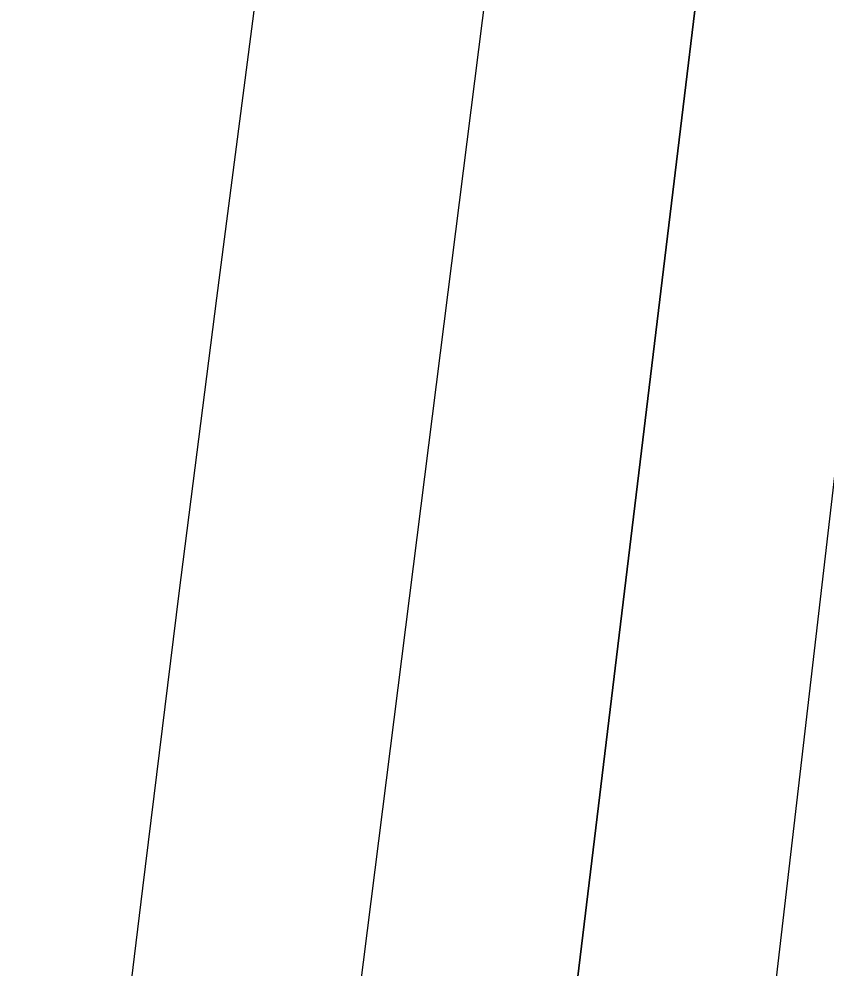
# Model space of a CAD drawing. Extents: x 3297716 to 3335574, y 688621 to 713991.
# Drawn here: x 3324698.4 to 3324806.1, y 702961.7 to 703088.3 of the extents above; entities that cross this region are included whole.
import ezdxf

# ---------------------------------------------------------------- set-up
doc = ezdxf.new("R2010")
doc.units = 0
for name, color, linetype in [('V-RIVR-EDGE', 7, 'Continuous'), ('V-TOPO-DPTH', 7, 'Continuous'), ('V-TOPO-MINR', 7, 'Continuous')]:
    doc.layers.add(name, color=color, linetype=linetype)

msp = doc.modelspace()

# ---------------------------------------------------------------- linework, layer by layer
at = {"layer": 'V-RIVR-EDGE'}
msp.add_spline([(3324700.301933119, 701692.2138126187), (3324707.7794614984, 701736.404862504), (3324708.992727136, 701756.5676173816), (3324710.581327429, 701771.6880054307), (3324714.8883676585, 701788.3528834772), (3324722.340005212, 701822.0733169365), (3324727.054024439, 701846.4932482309), (3324726.7007449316, 701860.4550290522), (3324727.504154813, 701871.6993288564), (3324731.0231278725, 701883.3247168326), (3324734.9299015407, 701894.9491458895), (3324738.0697042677, 701910.0656982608), (3324740.847597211, 701935.6538259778), (3324742.080041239, 701963.5725930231), (3324744.0765794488, 701986.8358349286), (3324750.350431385, 702014.7421360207), (3324758.1879517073, 702047.6860093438), (3324765.993827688, 702067.8324625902), (3324770.6915452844, 702085.6597835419), (3324776.5919804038, 702119.3840526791), (3324778.9993332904, 702151.9535502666), (3324775.9304906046, 702165.5342429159), (3324775.9467922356, 702172.1268532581), (3324776.7473253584, 702182.2077512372), (3324782.215849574, 702198.0941513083), (3324784.5656672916, 702207.3956123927), (3324787.3128748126, 702220.5741206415), (3324790.8385603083, 702234.9141128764), (3324790.481445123, 702247.3246912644), (3324788.577922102, 702261.678108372), (3324792.8801677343, 702276.4039833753), (3324795.231903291, 702286.4810456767), (3324796.0449023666, 702301.6033515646), (3324796.0957250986, 702322.1567838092), (3324796.5813354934, 702361.7114869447), (3324797.035301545, 702388.4687700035), (3324797.077494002, 702405.5319967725), (3324798.278293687, 702420.6533437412), (3324800.2374340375, 702428.7923619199), (3324800.2508589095, 702434.2215704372), (3324799.1200603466, 702447.4096678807), (3324799.1334852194, 702452.8388763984), (3324801.4871386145, 702463.6915399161), (3324801.896994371, 702472.6099949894), (3324804.66625704, 702494.7079172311), (3324803.1697130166, 702516.8163875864), (3324800.10182925, 702530.7848808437), (3324799.3741740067, 702550.1768291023), (3324800.98003485, 702572.2776281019), (3324801.7968696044, 702588.9511364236), (3324801.837144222, 702605.2387619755), (3324799.9182784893, 702613.387369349), (3324799.562122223, 702626.1857483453), (3324799.612944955, 702646.7391805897), (3324796.532595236, 702655.6662659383), (3324796.5536914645, 702664.1978793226), (3324795.866310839, 702699.8774531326), (3324799.072279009, 702741.7522474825), (3324804.983262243, 702779.7423233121), (3324812.050934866, 702815.0149181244), (3324811.682312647, 702822.7718892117), (3324810.2183718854, 702858.0655802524), (3324812.6094231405, 702884.0424674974), (3324819.674219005, 702918.1516604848), (3324824.797135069, 702951.1022462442), (3324831.50193899, 702996.458615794), (3324832.3312396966, 703018.1735320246), (3324835.504604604, 703046.8631056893), (3324839.4804204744, 703086.4091785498), (3324850.095833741, 703144.94117959), (3324857.5570604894, 703182.5396191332), (3324864.237891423, 703218.2009734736), (3324872.5408848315, 703282.5557371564), (3324900.8250001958, 703429.0753249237), (3324908.271843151, 703460.8567553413), (3324916.4645608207, 703480.6144490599), (3324923.860581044, 703491.8424472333), (3324931.2613958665, 703505.0094484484), (3324939.4656205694, 703529.4207494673), (3324949.6414515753, 703567.0124765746), (3324957.4981502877, 703607.7123620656), (3324964.9689662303, 703649.1888076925), (3324975.976015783, 703709.2710522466), (3324982.5705439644, 703710.0303518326), (3324987.2356582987, 703714.6724520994), (3324987.2864810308, 703735.2258843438), (3324987.719350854, 703753.4515540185), (3324992.414191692, 703770.1154731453), (3324995.530980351, 703775.9248109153), (3325004.455188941, 703777.8417588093), (3325009.500432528, 703779.3804952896), (3325011.062183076, 703783.6424663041), (3325012.633522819, 703791.7824434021), (3325016.9702895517, 703820.4691403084), (3325016.603585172, 703829.0017126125), (3325013.9311733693, 703846.0716518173), (3325008.934834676, 703864.3107463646), (3325004.691083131, 703873.240708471), (3325006.260505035, 703880.6050843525), (3325008.992369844, 703887.5787828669), (3325017.914660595, 703888.7201295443), (3325028.384318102, 703888.3064381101), (3325034.209957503, 703891.7822597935), (3325034.9980246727, 703896.8217498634), (3325038.13590956, 703911.1627010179), (3325044.3857885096, 703929.3739869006), (3325050.2401954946, 703944.4838268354), (3325054.9302417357, 703959.2087429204), (3325054.959968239, 703971.2305617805), (3325056.9325334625, 703984.7987884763), (3325059.3092009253, 704004.9586665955), (3325061.259711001, 704009.6074792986), (3325066.6975497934, 704013.0842599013), (3325069.034901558, 704017.3443130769), (3325072.9551000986, 704034.3979506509), (3325083.1501094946, 704079.745689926), (3325083.58010256, 704096.8079577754), (3325081.3069984, 704118.5305453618), (3325074.3879582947, 704143.367044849), (3325068.223423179, 704159.6700131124), (3325067.848088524, 704164.712379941), (3325072.941278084, 704185.6411468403), (3325083.4943615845, 704218.9661083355), (3325091.3194159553, 704246.8685737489), (3325097.9427117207, 704259.2618915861), (3325105.3224303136, 704263.897279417), (3325113.4662430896, 704263.8771421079), (3325125.0945078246, 704261.5215708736), (3325136.710306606, 704254.1245917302), (3325147.537079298, 704241.300321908), (3325156.8107317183, 704227.7042865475), (3325159.9160133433, 704228.8600170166), (3325160.320115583, 704235.4516684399), (3325158.7842558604, 704241.6603138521), (3325154.9254281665, 704249.4259152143), (3325146.0347817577, 704261.0819886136), (3325125.5350490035, 704282.8496454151), (3325115.103748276, 704298.7753611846), (3325109.321260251, 704312.7505668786), (3325105.8579045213, 704323.6176141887), (3325105.4940768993, 704333.3135883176), (3325105.516132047, 704342.2330023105), (3325105.536269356, 704350.3768150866), (3325117.6721996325, 704396.4953609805), (3325125.1171247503, 704427.5011901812), (3325138.4375530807, 704482.1484727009), (3325165.855928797, 704592.2167211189), (3325178.753076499, 704632.5163400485), (3325185.0144624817, 704655.381233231), (3325194.4185279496, 704694.5260806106), (3325194.855233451, 704714.3029527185), (3325191.3976312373, 704727.4968036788), (3325190.639290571, 704734.4791324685), (3325194.5585301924, 704751.1449694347), (3325194.599763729, 704767.820395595), (3325194.644832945, 704786.047024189), (3325194.294430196, 704801.1722068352), (3325187.3456635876, 704813.9868874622), (3325187.750724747, 704820.9663394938), (3325189.3182288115, 704827.5551141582), (3325195.544134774, 704836.0713848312), (3325206.8152843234, 704846.1263919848), (3325216.914401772, 704852.6940704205), (3325227.03365653, 704867.4055616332), (3325241.05297252, 704891.0268776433), (3325252.357684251, 704914.65490609), (3325257.032387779, 704923.1750124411), (3325257.0563607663, 704932.8700276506), (3325257.8511403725, 704940.6241219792), (3325263.3071986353, 704951.4691141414), (3325270.3326788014, 704969.6784821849), (3325273.06454361, 704976.6521806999), (3325273.4964545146, 704994.4900497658), (3325272.7371549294, 705001.0845779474), (3325268.8696969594, 705005.359973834), (3325263.851303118, 705014.6796543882), (3325262.324073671, 705024.3785052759), (3325261.9775066, 705041.0548903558), (3325263.967332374, 705061.6035280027), (3325273.720841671, 705085.2353921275), (3325279.9630492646, 705100.3442731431), (3325281.938491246, 705115.075901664), (3325281.9643820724, 705125.5465180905), (3325280.4477007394, 705139.5111756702), (3325280.4707148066, 705148.8183902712), (3325284.018455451, 705172.077796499), (3325289.1241109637, 705198.0479713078), (3325292.6680159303, 705219.7561751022), (3325304.4823110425, 705292.6339218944), (3325309.996863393, 705327.1347511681), (3325312.4022984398, 705358.9286475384), (3325312.454080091, 705379.8698803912), (3325308.652787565, 705410.9035182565), (3325306.801046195, 705446.198168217), (3325306.088733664, 705471.794926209), (3325307.7233620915, 705505.5297434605), (3325312.4958754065, 705553.6055118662), (3325315.268973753, 705577.2546365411), (3325322.7081453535, 705605.9336620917), (3325333.6720435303, 705648.5648792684), (3325336.0736428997, 705678.8075732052), (3325335.762555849, 705709.8325807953), (3325338.109496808, 705717.9706400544), (3325344.3258135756, 705722.6089046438), (3325351.714162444, 705730.7344979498), (3325354.453698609, 705740.8106013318), (3325361.481096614, 705759.7955705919), (3325365.3792400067, 705767.9297941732), (3325374.724811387, 705783.4188044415), (3325382.1352154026, 705800.4638117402), (3325392.6863810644, 705833.0131720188), (3325397.7882009, 705857.4321443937), (3325405.6506531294, 705900.4588335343), (3325409.6466063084, 705948.1487191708), (3325411.657528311, 705977.228970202), (3325415.641015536, 706019.8774479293), (3325415.726359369, 706054.3917020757), (3325416.6074417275, 706097.0478511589), (3325414.351598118, 706125.7508496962), (3325407.4622845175, 706162.6091680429), (3325405.58657016, 706188.2088027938), (3325405.6728729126, 706223.1108575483), (3325404.2329051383, 706268.0995637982), (3325403.597306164, 706324.7203704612), (3325403.6768964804, 706356.907820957), (3325406.043015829, 706372.8018923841), (3325405.684941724, 706384.8246701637), (3325408.597083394, 706464.704883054), (3325405.6059131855, 706509.6974249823), (3325405.312086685, 706547.7028435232), (3325405.7986559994, 706587.6453472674), (3325414.088224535, 706646.5709024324), (3325419.6046947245, 706681.8473329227), (3325425.4830746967, 706706.6521880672), (3325425.912108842, 706723.3266553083), (3325425.5549936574, 706735.737233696), (3325420.9646750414, 706761.343580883), (3325415.9683363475, 706779.5826754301), (3325416.8043494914, 706804.0121959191), (3325418.0569308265, 706840.0747757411), (3325420.803179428, 706852.8654833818), (3325429.0045273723, 706876.1133825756), (3325434.856057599, 706890.0598206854), (3325437.2039574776, 706898.585680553), (3325437.223135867, 706906.3416927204), (3325430.6957320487, 706932.7284357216), (3325426.493214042, 706958.3338239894), (3325428.5194787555, 706993.6188847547), (3325433.243087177, 707021.9168221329), (3325436.3598758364, 707027.7261599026), (3325439.0936584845, 707035.4754596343), (3325443.7904171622, 707052.9149799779), (3325451.997518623, 707078.489682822), (3325452.403538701, 707085.8569354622), (3325445.456689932, 707099.4472173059), (3325437.354110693, 707116.1427807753), (3325435.448669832, 707129.7205966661), (3325434.7373162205, 707155.7051552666), (3325437.158093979, 707193.7038613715), (3325443.5690714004, 707277.0656494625), (3325445.5617739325, 707298.7776889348), (3325449.1085556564, 707321.649294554), (3325456.5343023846, 707344.8991115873), (3325477.619373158, 707403.0174211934), (3325488.9125778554, 707421.9918423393), (3325492.0485449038, 707435.5571922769), (3325494.4108285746, 707449.9000612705), (3325499.990587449, 707510.7713319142), (3325504.6892639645, 707528.9864534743), (3325510.9669515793, 707558.443957), (3325513.736214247, 707580.5418792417), (3325514.5971592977, 707615.0542155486), (3325515.0607145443, 707645.6895046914), (3325512.7799390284, 707664.3096874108), (3325511.2949020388, 707691.0717650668), (3325510.6190284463, 707731.404946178), (3325506.8618462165, 707780.2774120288), (3325505.376809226, 707807.0394896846), (3325503.8438262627, 707814.4115369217), (3325499.59719796, 707822.1780972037), (3325498.8331037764, 707826.8336223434), (3325499.6211709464, 707831.8731124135), (3325502.7389185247, 707838.0702507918), (3325504.6990177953, 707846.597069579), (3325505.888310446, 707857.0648092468), (3325504.757511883, 707870.2529066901), (3325502.4613936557, 707882.6682796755), (3325502.103319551, 707894.6910574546), (3325503.6947966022, 707910.974847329), (3325508.382925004, 707924.9241621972), (3325510.7327427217, 707934.2256232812), (3325511.1598590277, 707950.124489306), (3325515.8825085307, 707978.0346260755), (3325517.1360487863, 708014.4850065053), (3325518.4672615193, 708082.347236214), (3325523.255117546, 708136.6278143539), (3325524.903170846, 708175.7918401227), (3325523.7637420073, 708185.4897320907), (3325521.0731107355, 708195.1914597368), (3325520.7025706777, 708202.172829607), (3325521.911041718, 708220.3965814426), (3325524.6649616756, 708236.2896939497), (3325525.882062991, 708258.0036512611), (3325524.7829087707, 708283.9891687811), (3325523.6549869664, 708298.3406680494), (3325523.687590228, 708311.5258887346), (3325525.667826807, 708328.1965202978), (3325527.2401254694, 708336.7242980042), (3325526.0939841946, 708343.7075857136), (3325524.9718159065, 708360.3858886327), (3325525.003460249, 708373.1833087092), (3325527.3571136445, 708384.0359722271), (3325533.2268633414, 708405.3506218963), (3325534.8327241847, 708427.4514208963), (3325536.0498255, 708449.165378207), (3325536.48940776, 708470.1056521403), (3325539.7020883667, 708514.6950507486), (3325540.8980934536, 708527.8773946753), (3325542.4780634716, 708539.5075772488), (3325543.2987339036, 708557.7322880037), (3325546.49223612, 708594.5656744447), (3325546.9586681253, 708626.3643654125), (3325549.319033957, 708639.9316331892), (3325548.1661802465, 708644.20031664), (3325545.84992471, 708648.471876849), (3325545.862390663, 708653.5132847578), (3325548.6623387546, 708688.0208264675), (3325550.730795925, 708740.3691140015), (3325553.1486969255, 708777.2044182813), (3325553.6189646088, 708810.5543116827), (3325555.6327633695, 708840.7979645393), (3325554.1170409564, 708855.1504227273), (3325554.9223686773, 708867.1703237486), (3325554.949218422, 708878.0287407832), (3325555.7545461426, 708890.048641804), (3325555.0125071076, 708903.6235809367), (3325554.272385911, 708917.9741212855), (3325554.306907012, 708931.9349431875), (3325555.125659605, 708949.3840527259), (3325555.5537348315, 708965.6707193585), (3325554.8433401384, 708992.0430785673), (3325554.1003421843, 709005.2302170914), (3325554.1310276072, 709017.6398365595), (3325556.4856399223, 709028.8803006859), (3325556.9060437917, 709042.0645624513), (3325555.0427953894, 709072.7056051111), (3325556.6774238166, 709106.4404223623), (3325555.978536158, 709137.4663888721), (3325556.825097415, 709166.1617160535), (3325556.1233329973, 709196.0242807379), (3325555.4033491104, 709218.5186338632), (3325552.3498491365, 709238.3041362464), (3325550.4913953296, 709270.8841819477), (3325549.7436027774, 709282.1323174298), (3325551.325490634, 709294.5381012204), (3325557.560026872, 709306.5445773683), (3325563.0112905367, 709315.4505664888), (3325564.9752254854, 709325.5285877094), (3325564.9963217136, 709334.0602010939), (3325557.316064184, 709364.7156275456), (3325551.91754109, 709377.1386718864), (3325545.727115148, 709382.9710237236), (3325537.6005629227, 709389.9715719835), (3325534.513500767, 709396.1840530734), (3325531.822869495, 709405.8857807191), (3325530.6805638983, 709414.4202708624), (3325530.717961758, 709429.5444945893), (3325531.1517905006, 709448.1579648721), (3325531.580824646, 709464.8324321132), (3325538.6398669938, 709496.6148214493), (3325542.1655524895, 709510.9548136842), (3325542.1933611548, 709522.2010313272), (3325536.842784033, 709554.0141060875), (3325527.223523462, 709584.6743271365), (3325525.702047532, 709596.6999816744), (3325525.7212259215, 709604.4559938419), (3325526.532307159, 709618.8026985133), (3325531.212764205, 709629.6496085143), (3325532.8234196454, 709653.6894105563), (3325533.259166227, 709673.0784820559), (3325530.618398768, 709702.9458413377), (3325522.9851282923, 709752.6034975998), (3325519.1723287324, 709778.9835281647), (3325515.752124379, 709807.3016028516), (3325515.8163719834, 709833.2842436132), (3325518.261122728, 709880.9779649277), (3325528.515585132, 709950.3693419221), (3325530.943075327, 709991.0826522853), (3325532.214835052, 710034.9012442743), (3325533.92138244, 710097.7211071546), (3325535.6145049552, 710155.1117615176), (3325530.240913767, 710177.617621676), (3325528.3364318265, 710191.5832381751), (3325528.369994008, 710205.1562594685), (3325527.626037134, 710217.9555973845), (3325519.1299037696, 710232.325316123), (3325503.6524005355, 710246.3244948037), (3325495.149554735, 710257.9796092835), (3325492.8678203, 710276.2119913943), (3325489.444739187, 710303.3666642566), (3325485.235508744, 710326.2574482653), (3325483.798417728, 710372.4095563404), (3325479.595899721, 710398.014944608), (3325474.234774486, 710425.562212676), (3325465.3853616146, 710453.8937122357), (3325460.7998375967, 710481.4390624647), (3325458.9500140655, 710517.5093136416), (3325460.9868268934, 710557.0601810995), (3325466.101112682, 710586.5205613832), (3325467.3086248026, 710604.3565126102), (3325465.8226288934, 710630.7307896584), (3325464.72826927, 710658.6553102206), (3325467.538765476, 710697.4286586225), (3325467.2439800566, 710735.046276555), (3325466.899330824, 710752.498262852), (3325466.930016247, 710764.9078823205), (3325466.198525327, 710782.7486281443), (3325467.783289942, 710796.31781376), (3325469.743389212, 710804.8446325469), (3325470.145573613, 710810.6606827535), (3325469.4102470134, 710826.9502261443), (3325464.4474705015, 710858.762341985), (3325452.529214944, 710900.674534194), (3325442.5106467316, 710926.6821068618), (3325430.1623981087, 710951.5320312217), (3325424.0103289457, 710972.876407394), (3325423.2797969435, 710991.1049538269), (3325424.8837399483, 711012.4301516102), (3325426.8591819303, 711027.1617801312), (3325426.8774014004, 711034.5299916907), (3325424.9690837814, 711046.9444057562), (3325415.7337881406, 711076.0524654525), (3325402.6358291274, 711111.3749240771), (3325394.191477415, 711146.6858756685), (3325390.025398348, 711187.0276870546), (3325385.112485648, 711239.0054345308), (3325374.0973675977, 711332.4931898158), (3325365.359189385, 711405.8095599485), (3325354.439004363, 711537.6895754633), (3325349.89759064, 711583.0737536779), (3325345.0124866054, 711646.2977187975), (3325338.883431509, 711676.9493095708), (3325338.153858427, 711695.5656566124), (3325338.1787903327, 711705.6484724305), (3325337.0479917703, 711718.8365698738), (3325330.511957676, 711741.7331073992), (3325317.815224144, 711782.483815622), (3325303.191953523, 711828.2807263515), (3325297.4296028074, 711850.3997448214), (3325295.535668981, 711868.6311680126), (3325290.2637232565, 711932.2438926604), (3325286.931739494, 711996.2396233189), (3325287.0774952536, 712055.1853157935), (3325286.346963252, 712073.4138622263), (3325282.5255334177, 712096.3036873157), (3325276.001965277, 712124.2416327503), (3325270.239614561, 712146.3606512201), (3325270.2597518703, 712154.5044639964), (3325274.538983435, 712159.9231243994), (3325277.2670125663, 712165.3456204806), (3325277.669196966, 712171.1616706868), (3325277.307287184, 712181.6332460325), (3325276.5460697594, 712187.4521729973), (3325275.014045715, 712195.2120208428), (3325271.9713210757, 712208.0773803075)], degree=3, dxfattribs=at)
at = {"layer": 'V-TOPO-DPTH'}
for points in [[(3324603.97166694, 702055.8329721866), (3324610.390360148, 702105.920155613), (3324616.689720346, 702156.0228484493), (3324627.6673523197, 702244.6137046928), (3324628.384811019, 702250.4330383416), (3324629.097492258, 702256.2529540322), (3324629.8030073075, 702262.0737427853), (3324630.503744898, 702267.89511358), (3324710.147287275, 702932.9835125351), (3324714.9321697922, 702972.3726169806), (3324719.8064846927, 703011.7504964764), (3324724.814948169, 703051.111538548), (3324729.9128440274, 703090.46135567), (3324735.228378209, 703129.7810266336), (3324740.7446347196, 703169.0717319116), (3324746.5619747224, 703208.3189886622), (3324752.580037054, 703247.5372797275), (3324807.596733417, 703597.1233874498), (3324824.7012044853, 703707.3456967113)], [(3324603.97166694, 702055.8329721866), (3324610.390360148, 702105.920155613), (3324616.689720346, 702156.0228484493), (3324627.6673523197, 702244.6137046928), (3324628.384811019, 702250.4330383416), (3324629.097492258, 702256.2529540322), (3324629.8030073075, 702262.0737427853), (3324630.503744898, 702267.89511358), (3324710.147287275, 702932.9835125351), (3324714.9321697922, 702972.3726169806), (3324719.8064846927, 703011.7504964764), (3324724.814948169, 703051.111538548), (3324729.9128440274, 703090.46135567), (3324735.228378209, 703129.7810266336), (3324740.7446347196, 703169.0717319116), (3324746.5619747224, 703208.3189886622), (3324752.580037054, 703247.5372797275), (3324807.596733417, 703597.1233874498), (3324824.7012044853, 703707.3456967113)], [(3324886.2371883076, 703689.6726615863), (3324871.22299, 703605.9863697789), (3324856.2377534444, 703522.2948741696), (3324843.3591048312, 703450.2607557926), (3324835.033837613, 703402.5496929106), (3324826.973759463, 703354.7950055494), (3324819.3114649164, 703306.9748814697), (3324811.914359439, 703259.1111329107), (3324800.819685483, 703185.2875259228), (3324799.2161749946, 703174.2964358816), (3324797.6757661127, 703163.2967854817), (3324796.230009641, 703152.2842945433), (3324794.847354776, 703141.2632432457), (3324733.2759795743, 702632.7885901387), (3324725.525615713, 702569.0754524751), (3324717.7288526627, 702505.3680190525), (3324709.8624908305, 702441.6691419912), (3324701.949729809, 702377.975969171), (3324694.5927057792, 702319.0194217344), (3324690.261477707, 702284.8169432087), (3324685.847346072, 702250.6253208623), (3324681.3088590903, 702216.449982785), (3324676.6874685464, 702182.2855008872), (3324600.8378025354, 701629.1290674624)], [(3324886.2371883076, 703689.6726615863), (3324871.22299, 703605.9863697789), (3324856.2377534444, 703522.2948741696), (3324843.3591048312, 703450.2607557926), (3324835.033837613, 703402.5496929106), (3324826.973759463, 703354.7950055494), (3324819.3114649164, 703306.9748814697), (3324811.914359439, 703259.1111329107), (3324800.819685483, 703185.2875259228), (3324799.2161749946, 703174.2964358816), (3324797.6757661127, 703163.2967854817), (3324796.230009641, 703152.2842945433), (3324794.847354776, 703141.2632432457), (3324733.2759795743, 702632.7885901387), (3324725.525615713, 702569.0754524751), (3324717.7288526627, 702505.3680190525), (3324709.8624908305, 702441.6691419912), (3324701.949729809, 702377.975969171), (3324694.5927057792, 702319.0194217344), (3324690.261477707, 702284.8169432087), (3324685.847346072, 702250.6253208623), (3324681.3088590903, 702216.449982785), (3324676.6874685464, 702182.2855008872), (3324600.8378025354, 701629.1290674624)]]:
    msp.add_lwpolyline(points, dxfattribs=at)
at = {"layer": 'V-TOPO-MINR'}
for points in [[(3324603.97166694, 702055.8329721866), (3324610.390360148, 702105.920155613), (3324616.689720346, 702156.0228484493), (3324627.6673523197, 702244.6137046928), (3324628.384811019, 702250.4330383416), (3324629.097492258, 702256.2529540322), (3324629.8030073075, 702262.0737427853), (3324630.503744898, 702267.89511358), (3324710.147287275, 702932.9835125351), (3324714.9321697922, 702972.3726169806), (3324719.8064846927, 703011.7504964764), (3324724.814948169, 703051.111538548), (3324729.9128440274, 703090.46135567), (3324735.228378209, 703129.7810266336), (3324740.7446347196, 703169.0717319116), (3324746.5619747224, 703208.3189886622), (3324752.580037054, 703247.5372797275), (3324807.596733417, 703597.1233874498), (3324824.7012044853, 703707.3456967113)], [(3324731.428422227, 702374.8678783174), (3324817.9019007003, 703118.9043045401), (3324818.7387527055, 703125.8784065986), (3324819.610159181, 703132.848057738), (3324820.5333973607, 703139.8110324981), (3324821.4911900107, 703146.7695563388), (3324822.502563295, 703153.7204537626), (3324823.550813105, 703160.6656349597), (3324824.654377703, 703167.602241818), (3324825.794818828, 703174.5331324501), (3324912.682439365, 703689.7584612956)], [(3324600.8378025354, 701629.1290674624), (3324676.6874685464, 702182.2855008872), (3324681.3088590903, 702216.449982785), (3324685.847346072, 702250.6253208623), (3324690.261477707, 702284.8169432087), (3324694.5927057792, 702319.0194217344), (3324701.949729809, 702377.975969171), (3324709.8624908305, 702441.6691419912), (3324717.7288526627, 702505.3680190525), (3324725.525615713, 702569.0754524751), (3324733.2759795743, 702632.7885901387), (3324794.847354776, 703141.2632432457), (3324796.230009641, 703152.2842945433), (3324797.6757661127, 703163.2967854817), (3324799.2161749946, 703174.2964358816), (3324800.819685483, 703185.2875259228), (3324811.914359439, 703259.1111329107), (3324819.3114649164, 703306.9748814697), (3324826.973759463, 703354.7950055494), (3324835.033837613, 703402.5496929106), (3324843.3591048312, 703450.2607557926), (3324856.2377534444, 703522.2948741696), (3324871.22299, 703605.9863697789), (3324886.2371883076, 703689.6726615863)], [(3324595.111339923, 701784.1020294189), (3324651.446582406, 702214.5615458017), (3324653.9737417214, 702234.0474836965), (3324656.470721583, 702253.537252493), (3324658.9224322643, 702273.0327676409), (3324661.3439634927, 702292.5321136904), (3324693.663349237, 702555.2778325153), (3324706.2364384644, 702657.1033483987), (3324718.8724389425, 702758.9210271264), (3324731.6028062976, 702860.72695012), (3324744.3960849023, 702962.5250359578), (3324763.8446072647, 703116.7023554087), (3324767.0681680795, 703141.3907749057), (3324770.4348502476, 703166.0590262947), (3324774.016214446, 703190.6970255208), (3324777.740699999, 703215.3148566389), (3324802.0133567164, 703371.1595959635), (3324818.520800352, 703473.5909384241), (3324835.747085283, 703575.8973402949), (3324854.0516321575, 703678.0163312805)]]:
    msp.add_lwpolyline(points, dxfattribs=at)

doc.saveas('drawing.dxf')
